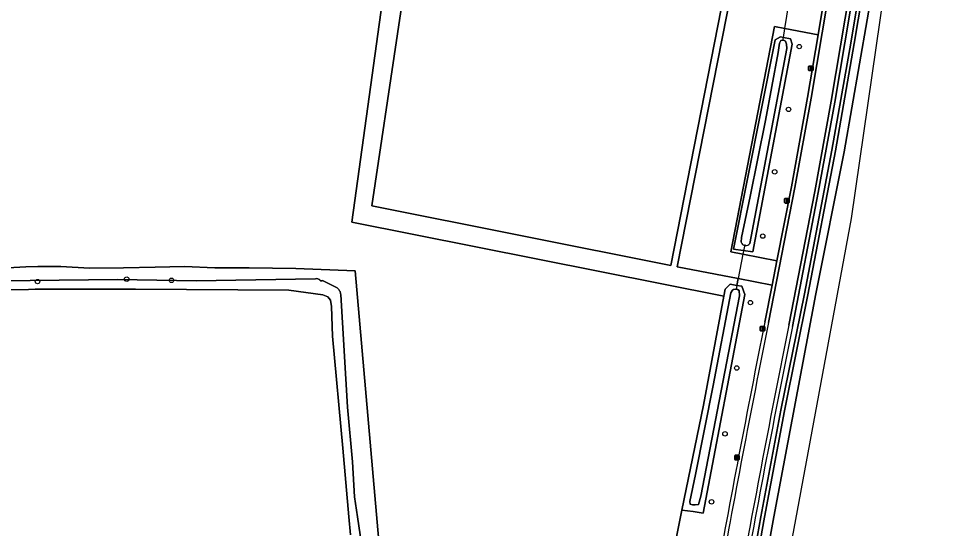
# Model space of a CAD drawing. Extents: x 161385 to 162589, y 388479 to 389756.
# Drawn here: x 162377.3 to 162582.9, y 389247.5 to 389360 of the extents above; entities that cross this region are included whole.
import ezdxf

# ---------------------------------------------------------------- set-up
doc = ezdxf.new("R2010")
doc.units = 0
for name, color, linetype in [('IMGEO_Berm_groen', 7, 'Continuous'), ('IMGEO_Berm_open', 7, 'Continuous'), ('IMGEO_Boom', 7, 'Continuous'), ('IMGEO_Bouwland', 7, 'Continuous'), ('IMGEO_Duiker', 7, 'Continuous'), ('IMGEO_Erf', 7, 'Continuous'), ('IMGEO_Fietspad_gesloten', 7, 'Continuous'), ('IMGEO_Grasland_agrarisch', 7, 'Continuous'), ('IMGEO_Grasland_overig', 7, 'Continuous'), ('IMGEO_Groenvoorziening', 7, 'Continuous'), ('IMGEO_Haag', 7, 'Continuous'), ('IMGEO_Hek', 7, 'Continuous'), ('IMGEO_Lichtmast', 7, 'Continuous'), ('IMGEO_Oever', 7, 'Continuous'), ('IMGEO_Parkeervlak_open', 7, 'Continuous'), ('IMGEO_Rijbaan_regionaal_gesloten', 7, 'Continuous'), ('IMGEO_Waterloop', 7, 'Continuous')]:
    doc.layers.add(name, color=color, linetype=linetype)

msp = doc.modelspace()

# ---------------------------------------------------------------- linework, layer by layer
at = {"layer": 'IMGEO_Berm_groen'}
for points in [[(162541.11, 389250.07), (162545.52, 389273.57), (162550.72, 389299.24), (162556.8, 389331.01), (162560.93, 389354.66), (162566.1, 389385.68), (162570.7, 389413.37), (162572.86, 389427.68), (162574.18, 389443.82), (162575.53, 389457.9), (162580.28, 389524.99), (162580.88, 389537.22), (162581.11, 389548.91), (162581.19, 389573.81), (162580.02, 389588.59), (162576.4, 389611.95), (162575.68, 389611.95)], [(162569.7, 389414.63), (162557.45, 389341.58), (162553.78, 389321.66), (162548.06, 389292.04)], [(162566.89, 389385.56), (162561.72, 389354.52), (162557.59, 389330.87), (162551.5, 389299.09), (162546.3, 389273.41), (162541.89, 389249.93), (162537.86, 389227.36)], [(162539.82, 389227.39), (162543.99, 389250), (162553.24, 389299.28), (162559.5, 389330.64), (162566.28, 389369.56)], [(162515.95, 389105.58), (162516.29, 389105.55), (162516.61, 389109.92), (162518.58, 389120.76), (162522.08, 389137.16), (162524.35, 389145.75), (162526.33, 389154.68), (162527.69, 389164.49), (162530.19, 389185.45), (162534.23, 389211.56), (162537.05, 389227.35), (162541.11, 389250.07)]]:
    msp.add_lwpolyline(points, dxfattribs=at)
msp.add_arc((165430.74, 388709.98), 2940.85, 168.58464, 169.75115, dxfattribs=at)
at = {"layer": 'IMGEO_Berm_open'}
for points in [[(162563.69, 389415.61), (162563.6, 389415.03), (162554.65, 389361.81), (162553.75, 389356.45), (162551.43, 389342.62), (162547.87, 389322.87), (162544.63, 389306.53), (162543.58, 389301.18), (162541.96, 389293.03)], [(162542.78, 389292.91), (162548.61, 389322.78), (162552.21, 389342.48), (162564.48, 389415.57)], [(162568.92, 389414.72), (162556.64, 389341.8), (162553.01, 389321.87), (162547.24, 389292.32)], [(162548.06, 389292.04), (162553.78, 389321.66), (162557.45, 389341.58), (162569.7, 389414.63)]]:
    msp.add_lwpolyline(points, dxfattribs=at)
for centre, radius, start, end in [((166558.63, 388497.78), 4094.64, 168.80107, 169.63564), ((165549.5, 388690.44), 3066.49, 168.66946, 169.78423), ((165801.81, 388642.75), 3318.76, 168.71278, 169.74959), ((165430.74, 388709.98), 2940.85, 168.58464, 169.75115)]:
    msp.add_arc(centre, radius, start, end, dxfattribs=at)
at = {"layer": 'IMGEO_Boom'}
for centre in [(162549.58, 389353.86), (162547.21, 389340), (162544.15, 389326.21), (162541.52, 389312.02), (162381.43, 389301.97), (162401.11, 389302.52), (162411, 389302.26), (162538.79, 389297.34), (162535.78, 389282.9), (162533.18, 389268.37), (162530.21, 389253.34)]:
    msp.add_circle(centre, 0.489, dxfattribs=at)
at = {"layer": 'IMGEO_Bouwland'}
msp.add_lwpolyline([(162365.69, 389304.53), (162378.86, 389305.21), (162381.46, 389305.34), (162386.58, 389305.3), (162392.87, 389304.96), (162400.44, 389304.98), (162407.4, 389305.15), (162413.86, 389305.32), (162420.57, 389304.98), (162428.12, 389304.98), (162438.44, 389304.9), (162451.55, 389304.33), (162457.77, 389232.9), (162518.01, 389222.01), (162519.26, 389228.69), (162519.43, 389229.57), (162522.32, 389244.9), (162523.68, 389251.54), (162528.42, 389274.72), (162532.91, 389298.77), (162450.78, 389315.08), (162458.14, 389368.42)], dxfattribs=at)
at = {"layer": 'IMGEO_Duiker'}
for points in [[(162545.97, 389355.24), (162546.08, 389355.91), (162546.4, 389357.84), (162547.31, 389363.3), (162547.52, 389364.57), (162547.61, 389365.13)], [(162537.57, 389310.18), (162537.15, 389308.04), (162536.09, 389302.63), (162535.8, 389301.15), (162535.63, 389300.31)]]:
    msp.add_lwpolyline(points, dxfattribs=at)
at = {"layer": 'IMGEO_Erf'}
msp.add_lwpolyline([(162552.64, 389414.13), (162550.02, 389414.52), (162540.86, 389413.79), (162512.78, 389410.61), (162506.79, 389409.6), (162502.97, 389409.01), (162500.63, 389408.65), (162500, 389408.56), (162495.05, 389407.8), (162488.48, 389407.05), (162475.35, 389406.44), (162469.76, 389406.09), (162469.69, 389405.37), (162469.64, 389405.16), (162469.35, 389403.92), (162466.93, 389404.1), (162466.12, 389399.34), (162466.54, 389394.74), (162455.26, 389318.67), (162521.23, 389305.51), (162533.1, 389366.06), (162534.52, 389365.83), (162544.03, 389363.96)], close=True, dxfattribs=at)
at = {"layer": 'IMGEO_Fietspad_gesloten'}
for points in [[(162564.48, 389415.57), (162552.21, 389342.48), (162548.61, 389322.78), (162542.78, 389292.91)], [(162547.24, 389292.32), (162553.01, 389321.87), (162556.64, 389341.8), (162568.92, 389414.72)]]:
    msp.add_lwpolyline(points, dxfattribs=at)
for centre, radius, start, end in [((165549.5, 388690.44), 3066.49, 168.66946, 169.78423), ((165801.81, 388642.75), 3318.76, 168.71278, 169.74959)]:
    msp.add_arc(centre, radius, start, end, dxfattribs=at)
at = {"layer": 'IMGEO_Grasland_agrarisch'}
msp.add_lwpolyline([(162450.51, 389246.03), (162450.17, 389250), (162448.85, 389265.22), (162446.51, 389289.95), (162446.32, 389296.47), (162446.08, 389297.89), (162445.54, 389298.63), (162444.4, 389299.05), (162436.93, 389300.06), (162403.04, 389300.32), (162380.92, 389300.27), (162379.44, 389300.2), (162363.36, 389300.06)], dxfattribs=at)
at = {"layer": 'IMGEO_Grasland_overig'}
for points in [[(162457.77, 389232.9), (162451.55, 389304.33), (162438.44, 389304.9), (162428.12, 389304.98), (162420.57, 389304.98), (162413.86, 389305.32), (162407.4, 389305.15), (162400.44, 389304.98), (162392.87, 389304.96), (162386.58, 389305.3), (162381.46, 389305.34), (162378.86, 389305.21), (162365.69, 389304.53)], [(162334.79, 389301.73), (162399.1, 389302.43), (162416.48, 389302.18), (162442.8, 389302.56), (162443.09, 389302.66), (162443.64, 389302.42), (162443.67, 389302.38), (162443.69, 389302.34), (162443.72, 389302.31), (162443.76, 389302.27), (162443.79, 389302.24), (162443.83, 389302.22), (162443.87, 389302.2), (162443.92, 389302.18), (162443.96, 389302.16), (162444.01, 389302.15), (162444.05, 389302.14), (162444.1, 389302.14), (162444.15, 389302.14), (162444.19, 389302.15), (162444.24, 389302.16), (162444.28, 389302.17), (162444.33, 389302.19), (162447.28, 389300.75), (162447.41, 389300.68), (162447.55, 389300.59), (162447.69, 389300.48), (162447.82, 389300.36), (162447.93, 389300.24), (162448.03, 389300.1), (162448.12, 389299.95), (162448.2, 389299.8), (162448.26, 389299.64), (162448.31, 389299.47), (162448.34, 389299.3), (162448.36, 389299.13), (162449.84, 389274.28), (162450.94, 389262.21), (162451.38, 389254.45), (162452.04, 389250), (162454.75, 389231.66)]]:
    msp.add_lwpolyline(points, dxfattribs=at)
at = {"layer": 'IMGEO_Groenvoorziening'}
for points in [[(162533.1, 389366.06), (162521.23, 389305.51), (162455.26, 389318.67), (162466.54, 389394.74)], [(162566.1, 389385.68), (162560.93, 389354.66), (162556.8, 389331.01), (162550.72, 389299.24), (162545.52, 389273.57), (162541.11, 389250.07), (162537.05, 389227.35)], [(162537.86, 389227.36), (162541.89, 389249.93), (162546.3, 389273.41), (162551.5, 389299.09), (162557.59, 389330.87), (162561.72, 389354.52), (162566.89, 389385.56)], [(162458.14, 389368.42), (162450.78, 389315.08), (162532.91, 389298.77), (162533.19, 389300.28), (162534.31, 389301.38), (162535.8, 389301.15), (162536.09, 389302.63), (162522.59, 389305.25), (162534.52, 389365.83)], [(162541.96, 389293.03), (162543.58, 389301.18), (162536.09, 389302.63), (162535.8, 389301.15), (162536.93, 389300.98), (162537.53, 389299.14), (162528.34, 389250.87), (162526.18, 389251.18), (162523.68, 389251.54), (162522.32, 389244.9)]]:
    msp.add_lwpolyline(points, dxfattribs=at)
for points in [[(162551.43, 389342.62), (162553.75, 389356.45), (162546.4, 389357.84), (162544.14, 389358.27), (162534.45, 389308.58), (162537.15, 389308.04), (162544.63, 389306.53), (162547.87, 389322.87)], [(162539.36, 389308.58), (162537.21, 389308.87), (162535.04, 389309.17), (162544.25, 389355.38), (162545.42, 389356.04), (162546.08, 389355.91), (162547.61, 389355.61), (162547.98, 389354.39)]]:
    msp.add_lwpolyline(points, close=True, dxfattribs=at)
msp.add_arc((166558.63, 388497.78), 4094.64, 168.80107, 169.63564, dxfattribs=at)
at = {"layer": 'IMGEO_Haag'}
for points in [[(162566.1, 389385.68), (162560.93, 389354.66), (162556.8, 389331.01), (162550.72, 389299.24), (162545.52, 389273.57), (162541.11, 389250.07), (162537.05, 389227.35)], [(162537.86, 389227.36), (162541.89, 389249.93), (162546.3, 389273.41), (162551.5, 389299.09), (162557.59, 389330.87), (162561.72, 389354.52), (162566.89, 389385.56)]]:
    msp.add_lwpolyline(points, dxfattribs=at)
at = {"layer": 'IMGEO_Hek'}
msp.add_lwpolyline([(162544.03, 389363.96), (162534.52, 389365.83), (162533.1, 389366.06), (162521.23, 389305.51), (162455.26, 389318.67), (162466.54, 389394.74), (162466.12, 389399.34), (162466.93, 389404.1), (162469.35, 389403.92), (162469.64, 389405.16), (162469.69, 389405.37)], dxfattribs=at)
at = {"layer": 'IMGEO_Lichtmast'}
for p, q in [((162551.64, 389348.67), (162551.64, 389349.47)), ((162551.64, 389349.47), (162551.64, 389348.67)), ((162551.74, 389349.57), (162552.53, 389349.57)), ((162552.53, 389349.57), (162551.74, 389349.57)), ((162552.53, 389348.57), (162551.74, 389348.57)), ((162551.74, 389348.57), (162552.53, 389348.57)), ((162552.63, 389349.47), (162552.63, 389348.67)), ((162552.63, 389348.67), (162552.63, 389349.47)), ((162546.33, 389319.43), (162546.33, 389320.23)), ((162546.33, 389320.23), (162546.33, 389319.43)), ((162546.43, 389320.33), (162547.22, 389320.33)), ((162547.22, 389320.33), (162546.43, 389320.33)), ((162547.32, 389320.23), (162547.32, 389319.43)), ((162547.32, 389319.43), (162547.32, 389320.23)), ((162547.22, 389319.33), (162546.43, 389319.33)), ((162546.43, 389319.33), (162547.22, 389319.33)), ((162540.96, 389291.17), (162540.96, 389291.97)), ((162540.96, 389291.97), (162540.96, 389291.17)), ((162541.06, 389292.07), (162541.85, 389292.07)), ((162541.85, 389292.07), (162541.06, 389292.07)), ((162541.85, 389291.07), (162541.06, 389291.07)), ((162541.06, 389291.07), (162541.85, 389291.07)), ((162541.95, 389291.97), (162541.95, 389291.17)), ((162541.95, 389291.17), (162541.95, 389291.97)), ((162535.32, 389262.72), (162535.32, 389263.52)), ((162535.32, 389263.52), (162535.32, 389262.72)), ((162535.42, 389263.62), (162536.2, 389263.62)), ((162536.2, 389263.62), (162535.42, 389263.62)), ((162536.2, 389262.62), (162535.42, 389262.62)), ((162535.42, 389262.62), (162536.2, 389262.62)), ((162536.3, 389263.52), (162536.3, 389262.72)), ((162536.3, 389262.72), (162536.3, 389263.52))]:
    msp.add_line(p, q, dxfattribs=at)
for points in [[(162552.06, 389349.44), (162552.21, 389349.44), (162552.21, 389348.69), (162552.06, 389348.69), (162552.06, 389349.44)], [(162546.75, 389320.2), (162546.9, 389320.2), (162546.9, 389319.45), (162546.75, 389319.45), (162546.75, 389320.2)], [(162541.38, 389291.94), (162541.53, 389291.94), (162541.53, 389291.19), (162541.38, 389291.19), (162541.38, 389291.94)], [(162535.74, 389263.49), (162535.89, 389263.49), (162535.89, 389262.74), (162535.74, 389262.74), (162535.74, 389263.49)]]:
    msp.add_lwpolyline(points, dxfattribs=at)
for centre, start, end in [((162551.74, 389349.47), 90, 180), ((162551.74, 389349.47), 90, 180), ((162551.74, 389348.67), 180, 270), ((162551.74, 389348.67), 180, 270), ((162552.53, 389349.47), 0, 90), ((162552.53, 389349.47), 360, 90), ((162552.53, 389348.67), 270, 0), ((162552.53, 389348.67), 270, 0), ((162546.43, 389320.23), 90, 180), ((162546.43, 389320.23), 90, 180), ((162547.22, 389320.23), 0, 90), ((162547.22, 389320.23), 360, 90), ((162546.43, 389319.43), 180, 270), ((162546.43, 389319.43), 180, 270), ((162547.22, 389319.43), 270, 0), ((162547.22, 389319.43), 270, 0), ((162541.06, 389291.97), 90, 180), ((162541.06, 389291.97), 90, 180), ((162541.06, 389291.17), 180, 270), ((162541.06, 389291.17), 180, 270), ((162541.85, 389291.97), 0, 90), ((162541.85, 389291.97), 360, 90), ((162541.85, 389291.17), 270, 0), ((162541.85, 389291.17), 270, 0), ((162535.42, 389263.52), 90, 180), ((162535.42, 389263.52), 90, 180), ((162535.42, 389262.72), 180, 270), ((162535.42, 389262.72), 180, 270), ((162536.2, 389263.52), 0, 90), ((162536.2, 389263.52), 360, 90), ((162536.2, 389262.72), 270, 0), ((162536.2, 389262.72), 270, 0)]:
    msp.add_arc(centre, 0.1, start, end, dxfattribs=at)
at = {"layer": 'IMGEO_Oever'}
for points in [[(162544.25, 389355.38), (162535.04, 389309.17), (162537.21, 389308.87), (162539.36, 389308.58), (162547.98, 389354.39), (162547.61, 389355.61), (162546.08, 389355.91), (162545.42, 389356.04)], [(162535.8, 389301.15), (162534.31, 389301.38), (162533.19, 389300.28), (162532.91, 389298.77), (162528.42, 389274.72), (162523.68, 389251.54), (162526.18, 389251.18), (162528.34, 389250.87), (162537.53, 389299.14), (162536.93, 389300.98)], [(162535.06, 389300.25), (162535.51, 389300.33), (162535.96, 389300.23), (162536.3, 389299.99), (162536.38, 389298.85), (162527.84, 389254.62), (162527.36, 389252.79), (162526.62, 389252.65), (162525.98, 389252.68), (162525.53, 389252.86), (162525.4, 389253.39), (162526.67, 389259.4), (162530.56, 389279.06), (162534.5, 389299.51), (162534.85, 389300.07)]]:
    msp.add_lwpolyline(points, close=True, dxfattribs=at)
for points in [[(162536.75, 389310.7), (162536.86, 389311.73), (162538.76, 389320.78), (162542.1, 389337.53), (162544.9, 389352.59), (162545.22, 389354.65), (162545.51, 389355.21), (162546.12, 389355.29)], [(162546.12, 389355.29), (162546.54, 389355.1), (162546.78, 389354.41), (162546.86, 389353.44), (162538.67, 389310.39)]]:
    msp.add_lwpolyline(points, dxfattribs=at)
msp.add_arc((162537.78, 389310.98), 1.07, 195.2851, 326.4297, dxfattribs=at)
at = {"layer": 'IMGEO_Parkeervlak_open'}
msp.add_lwpolyline([(162553.75, 389356.45), (162554.65, 389361.81), (162547.31, 389363.3), (162544.03, 389363.96), (162534.52, 389365.83), (162522.59, 389305.25), (162536.09, 389302.63), (162543.58, 389301.18), (162544.63, 389306.53), (162537.15, 389308.04), (162534.45, 389308.58), (162544.14, 389358.27), (162546.4, 389357.84)], close=True, dxfattribs=at)
at = {"layer": 'IMGEO_Rijbaan_regionaal_gesloten'}
for points in [[(162529.37, 389095.84), (162532.95, 389163.46), (162561.1, 389315.91), (162582.93, 389467.23)], [(162566.28, 389369.56), (162559.5, 389330.64), (162553.24, 389299.28), (162543.99, 389250), (162539.82, 389227.39), (162539.7, 389226.74), (162533.46, 389186.29), (162529.83, 389159.28), (162527.01, 389134.31), (162524.67, 389105.18), (162523.87, 389095.21)]]:
    msp.add_lwpolyline(points, dxfattribs=at)
at = {"layer": 'IMGEO_Waterloop'}
for points in [[(162546.86, 389353.44), (162546.78, 389354.41), (162546.54, 389355.1), (162546.12, 389355.29), (162545.51, 389355.21), (162545.22, 389354.65), (162544.9, 389352.59), (162542.1, 389337.53), (162538.76, 389320.78), (162536.86, 389311.73), (162536.75, 389310.7)], [(162538.67, 389310.39), (162546.86, 389353.44)], [(162454.75, 389231.66), (162452.04, 389250), (162451.38, 389254.45), (162450.94, 389262.21), (162449.84, 389274.28), (162448.36, 389299.13), (162448.34, 389299.3), (162448.31, 389299.47), (162448.26, 389299.64), (162448.2, 389299.8), (162448.12, 389299.95), (162448.03, 389300.1), (162447.93, 389300.24), (162447.82, 389300.36), (162447.69, 389300.48), (162447.55, 389300.59), (162447.41, 389300.68), (162447.28, 389300.75), (162444.33, 389302.19), (162444.28, 389302.17), (162444.24, 389302.16), (162444.19, 389302.15), (162444.15, 389302.14), (162444.1, 389302.14), (162444.05, 389302.14), (162444.01, 389302.15), (162443.96, 389302.16), (162443.92, 389302.18), (162443.87, 389302.2), (162443.83, 389302.22), (162443.79, 389302.24), (162443.76, 389302.27), (162443.72, 389302.31), (162443.69, 389302.34), (162443.67, 389302.38), (162443.64, 389302.42), (162443.09, 389302.66), (162442.8, 389302.56), (162416.48, 389302.18), (162399.1, 389302.43), (162334.79, 389301.73)], [(162363.36, 389300.06), (162379.44, 389300.2), (162380.92, 389300.27), (162403.04, 389300.32), (162436.93, 389300.06), (162444.4, 389299.05), (162445.54, 389298.63), (162446.08, 389297.89), (162446.32, 389296.47), (162446.51, 389289.95), (162448.85, 389265.22), (162450.17, 389250), (162450.51, 389246.03)]]:
    msp.add_lwpolyline(points, dxfattribs=at)
msp.add_lwpolyline([(162536.38, 389298.85), (162536.3, 389299.99), (162535.96, 389300.23), (162535.51, 389300.33), (162535.06, 389300.25), (162534.85, 389300.07), (162534.5, 389299.51), (162530.56, 389279.06), (162526.67, 389259.4), (162525.4, 389253.39), (162525.53, 389252.86), (162525.98, 389252.68), (162526.62, 389252.65), (162527.36, 389252.79), (162527.84, 389254.62)], close=True, dxfattribs=at)
msp.add_arc((162537.78, 389310.98), 1.07, 195.2851, 326.4297, dxfattribs=at)

doc.saveas('drawing.dxf')
